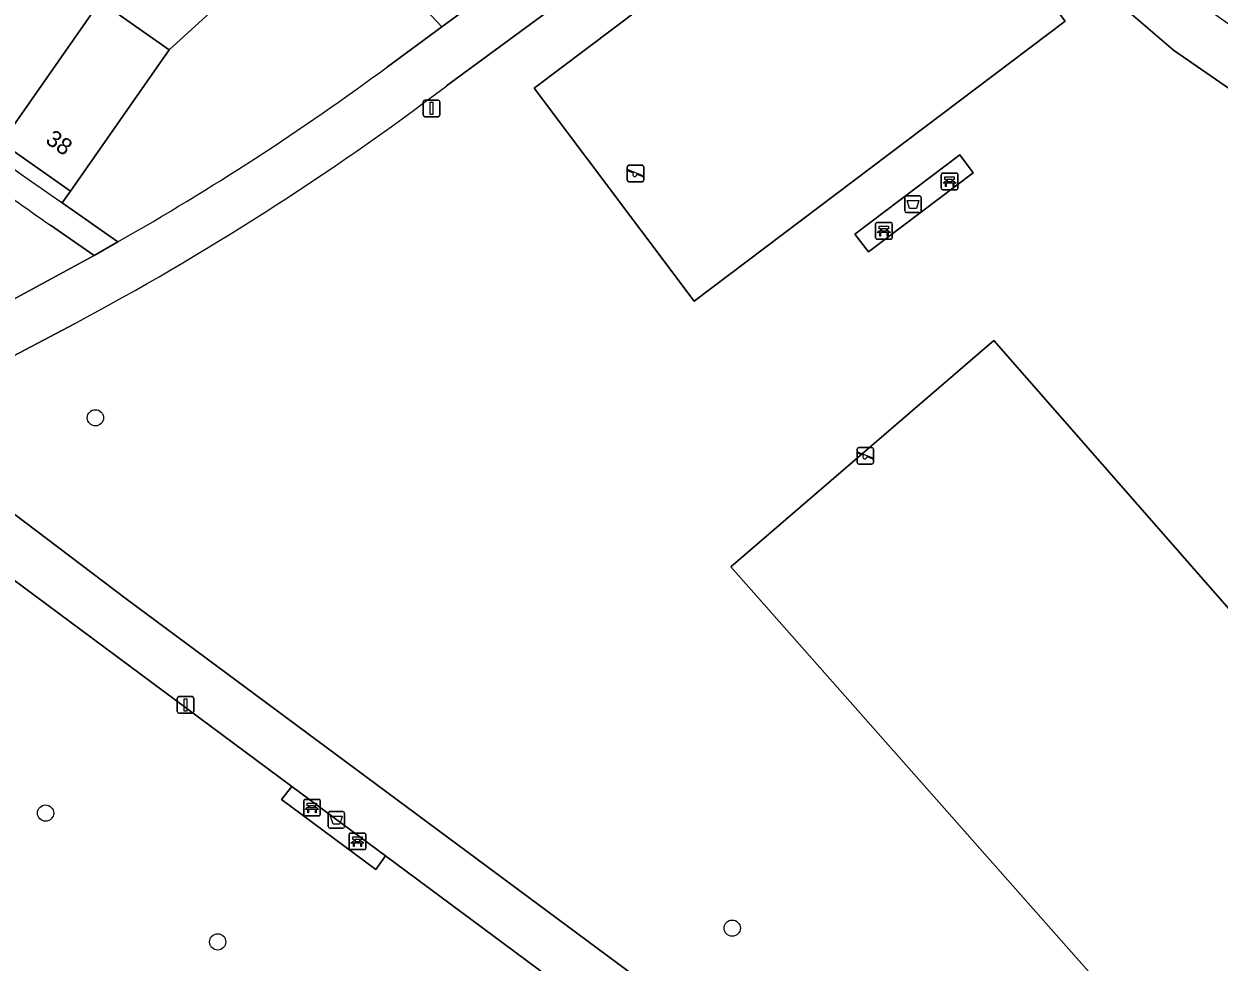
# Model space of a CAD drawing. Extents: x 160023 to 161302, y 384750 to 385707.
# Drawn here: x 160369 to 160440.8, y 385314.9 to 385371.2 of the extents above; entities that cross this region are included whole.
import ezdxf

# ---------------------------------------------------------------- set-up
doc = ezdxf.new("R2010")
doc.units = 0
for name, color, linetype in [('IMGEO_Afvalbak', 7, 'Continuous'), ('IMGEO_Bank', 7, 'Continuous'), ('IMGEO_Boom', 7, 'Continuous'), ('IMGEO_Erf', 7, 'Continuous'), ('IMGEO_Grasland_overig', 7, 'Continuous'), ('IMGEO_Groenvoorziening', 7, 'Continuous'), ('IMGEO_Lichtmast', 7, 'Continuous'), ('IMGEO_Pand', 7, 'Continuous'), ('IMGEO_Pand_nummerreeks', 7, 'Continuous'), ('IMGEO_Speelvoorziening', 7, 'Continuous'), ('IMGEO_Terreindeel_gesloten', 7, 'Continuous'), ('IMGEO_Voetpad_open', 7, 'Continuous')]:
    doc.layers.add(name, color=color, linetype=linetype)

msp = doc.modelspace()

# ---------------------------------------------------------------- linework, layer by layer
at = {"layer": 'IMGEO_Afvalbak'}
for p, q in [((160421.926, 385360.007), (160421.926, 385360.807)), ((160421.926, 385360.807), (160421.926, 385360.007)), ((160422.026, 385360.907), (160422.816, 385360.907)), ((160422.816, 385360.907), (160422.026, 385360.907)), ((160422.916, 385360.807), (160422.916, 385360.007)), ((160422.916, 385360.007), (160422.916, 385360.807)), ((160422.816, 385359.907), (160422.026, 385359.907)), ((160422.026, 385359.907), (160422.816, 385359.907)), ((160387.261, 385323.008), (160387.261, 385323.808)), ((160387.261, 385323.808), (160387.261, 385323.008)), ((160387.361, 385323.908), (160388.151, 385323.908)), ((160388.151, 385323.908), (160387.361, 385323.908)), ((160388.251, 385323.808), (160388.251, 385323.008)), ((160388.251, 385323.008), (160388.251, 385323.808)), ((160388.151, 385322.908), (160387.361, 385322.908)), ((160387.361, 385322.908), (160388.151, 385322.908))]:
    msp.add_line(p, q, dxfattribs=at)
for points in [[(160422.069, 385360.621), (160422.773, 385360.621), (160422.624, 385360.151), (160422.218, 385360.151), (160422.069, 385360.621)], [(160387.404, 385323.622), (160388.108, 385323.622), (160387.959, 385323.152), (160387.553, 385323.152), (160387.404, 385323.622)]]:
    msp.add_lwpolyline(points, dxfattribs=at)
for centre, start, end in [((160422.026, 385360.807), 90, 180), ((160422.026, 385360.807), 90, 180), ((160422.816, 385360.807), 0, 90), ((160422.816, 385360.807), 360, 90), ((160422.026, 385360.007), 180, 270), ((160422.026, 385360.007), 180, 270), ((160422.816, 385360.007), 270, 0), ((160422.816, 385360.007), 270, 0), ((160387.361, 385323.808), 90, 180), ((160387.361, 385323.808), 90, 180), ((160388.151, 385323.808), 0, 90), ((160388.151, 385323.808), 360, 90), ((160387.361, 385323.008), 180, 270), ((160387.361, 385323.008), 180, 270), ((160388.151, 385323.008), 270, 0), ((160388.151, 385323.008), 270, 0)]:
    msp.add_arc(centre, 0.1, start, end, dxfattribs=at)
at = {"layer": 'IMGEO_Bank'}
for p, q in [((160424.124, 385361.353), (160424.124, 385362.194)), ((160424.124, 385362.194), (160424.124, 385361.353)), ((160424.199, 385362.278), (160425.04, 385362.278)), ((160425.04, 385362.278), (160424.199, 385362.278)), ((160425.124, 385362.203), (160425.124, 385361.362)), ((160425.124, 385361.362), (160425.124, 385362.203)), ((160424.821, 385361.676), (160424.428, 385361.676)), ((160424.433, 385361.784), (160424.433, 385361.89)), ((160424.477, 385361.89), (160424.477, 385361.784)), ((160424.765, 385361.896), (160424.483, 385361.896)), ((160424.483, 385361.778), (160424.765, 385361.778)), ((160424.771, 385361.784), (160424.771, 385361.89)), ((160424.815, 385361.89), (160424.815, 385361.784)), ((160425.049, 385361.278), (160424.208, 385361.278)), ((160424.208, 385361.278), (160425.049, 385361.278)), ((160420.171, 385358.375), (160420.171, 385359.216)), ((160420.171, 385359.216), (160420.171, 385358.375)), ((160420.246, 385359.3), (160421.087, 385359.3)), ((160421.087, 385359.3), (160420.246, 385359.3)), ((160421.171, 385359.225), (160421.171, 385358.384)), ((160421.171, 385358.384), (160421.171, 385359.225)), ((160420.868, 385358.698), (160420.475, 385358.698)), ((160420.48, 385358.806), (160420.48, 385358.912)), ((160420.524, 385358.912), (160420.524, 385358.806)), ((160420.812, 385358.918), (160420.53, 385358.918)), ((160420.53, 385358.8), (160420.812, 385358.8)), ((160420.818, 385358.806), (160420.818, 385358.912)), ((160420.862, 385358.912), (160420.862, 385358.806)), ((160421.096, 385358.3), (160420.255, 385358.3)), ((160420.255, 385358.3), (160421.096, 385358.3)), ((160385.788, 385323.715), (160385.788, 385324.556)), ((160385.788, 385324.556), (160385.788, 385323.715)), ((160385.863, 385324.64), (160386.704, 385324.64)), ((160386.704, 385324.64), (160385.863, 385324.64)), ((160386.485, 385324.038), (160386.092, 385324.038)), ((160386.097, 385324.146), (160386.097, 385324.252)), ((160386.141, 385324.252), (160386.141, 385324.146)), ((160386.429, 385324.258), (160386.147, 385324.258)), ((160386.147, 385324.14), (160386.429, 385324.14)), ((160386.435, 385324.146), (160386.435, 385324.252)), ((160386.479, 385324.252), (160386.479, 385324.146)), ((160386.788, 385324.565), (160386.788, 385323.724)), ((160386.788, 385323.724), (160386.788, 385324.565)), ((160386.713, 385323.64), (160385.872, 385323.64)), ((160385.872, 385323.64), (160386.713, 385323.64)), ((160388.521, 385321.691), (160388.521, 385322.532)), ((160388.521, 385322.532), (160388.521, 385321.691)), ((160388.596, 385322.616), (160389.437, 385322.616)), ((160389.437, 385322.616), (160388.596, 385322.616)), ((160389.521, 385322.541), (160389.521, 385321.7)), ((160389.521, 385321.7), (160389.521, 385322.541)), ((160389.218, 385322.014), (160388.825, 385322.014)), ((160388.83, 385322.122), (160388.83, 385322.228)), ((160388.874, 385322.228), (160388.874, 385322.122)), ((160389.162, 385322.234), (160388.88, 385322.234)), ((160388.88, 385322.116), (160389.162, 385322.116)), ((160389.168, 385322.122), (160389.168, 385322.228)), ((160389.212, 385322.228), (160389.212, 385322.122)), ((160389.446, 385321.616), (160388.605, 385321.616)), ((160388.605, 385321.616), (160389.446, 385321.616))]:
    msp.add_line(p, q, dxfattribs=at)
for points in [[(160424.427, 385361.896), (160424.341, 385361.896), (160424.341, 385362.057), (160424.904, 385362.057), (160424.904, 385361.896), (160424.821, 385361.896)], [(160424.371, 385361.676), (160424.229, 385361.676), (160424.341, 385361.778), (160424.427, 385361.778)], [(160424.421, 385361.669), (160424.421, 385361.462), (160424.378, 385361.462), (160424.378, 385361.669)], [(160424.821, 385361.778), (160424.904, 385361.778), (160425.016, 385361.676), (160424.877, 385361.676)], [(160424.871, 385361.669), (160424.871, 385361.462), (160424.827, 385361.462), (160424.827, 385361.669)], [(160420.418, 385358.698), (160420.276, 385358.698), (160420.388, 385358.8), (160420.474, 385358.8)], [(160420.474, 385358.918), (160420.388, 385358.918), (160420.388, 385359.079), (160420.951, 385359.079), (160420.951, 385358.918), (160420.868, 385358.918)], [(160420.468, 385358.691), (160420.468, 385358.484), (160420.425, 385358.484), (160420.425, 385358.691)], [(160420.868, 385358.8), (160420.951, 385358.8), (160421.063, 385358.698), (160420.924, 385358.698)], [(160420.918, 385358.691), (160420.918, 385358.484), (160420.874, 385358.484), (160420.874, 385358.691)], [(160386.035, 385324.038), (160385.893, 385324.038), (160386.005, 385324.14), (160386.091, 385324.14)], [(160386.091, 385324.258), (160386.005, 385324.258), (160386.005, 385324.419), (160386.568, 385324.419), (160386.568, 385324.258), (160386.485, 385324.258)], [(160386.085, 385324.031), (160386.085, 385323.824), (160386.042, 385323.824), (160386.042, 385324.031)], [(160386.485, 385324.14), (160386.568, 385324.14), (160386.68, 385324.038), (160386.541, 385324.038)], [(160386.535, 385324.031), (160386.535, 385323.824), (160386.491, 385323.824), (160386.491, 385324.031)], [(160388.768, 385322.014), (160388.626, 385322.014), (160388.738, 385322.116), (160388.824, 385322.116)], [(160388.824, 385322.234), (160388.738, 385322.234), (160388.738, 385322.395), (160389.301, 385322.395), (160389.301, 385322.234), (160389.218, 385322.234)], [(160388.818, 385322.007), (160388.818, 385321.8), (160388.775, 385321.8), (160388.775, 385322.007)], [(160389.218, 385322.116), (160389.301, 385322.116), (160389.413, 385322.014), (160389.274, 385322.014)], [(160389.268, 385322.007), (160389.268, 385321.8), (160389.224, 385321.8), (160389.224, 385322.007)]]:
    msp.add_lwpolyline(points, dxfattribs=at)
for centre, radius, start, end in [((160424.202, 385362.2), 0.0779, 92.4484, 184.28452), ((160424.202, 385362.2), 0.0779, 92.4484, 184.28452), ((160425.046, 385362.2), 0.0779, 2.4484, 94.28452), ((160425.046, 385362.2), 0.0779, 2.4484, 94.28452), ((160424.202, 385361.356), 0.0779, 182.4484, 274.28452), ((160424.202, 385361.356), 0.0779, 182.4484, 274.28452), ((160424.371, 385361.669), 0.00671, 2.89567, 87.10433), ((160424.428, 385361.669), 0.00671, 92.89567, 177.10433), ((160424.426, 385361.889), 0.00671, 2.89567, 87.10433), ((160424.426, 385361.785), 0.00671, 272.89567, 357.10433), ((160424.483, 385361.889), 0.00671, 92.89567, 177.10433), ((160424.483, 385361.785), 0.00671, 182.89567, 267.10433), ((160424.765, 385361.889), 0.00671, 2.89567, 87.10433), ((160424.765, 385361.785), 0.00671, 272.89567, 357.10433), ((160424.822, 385361.889), 0.00671, 92.89567, 177.10433), ((160424.822, 385361.785), 0.00671, 182.89567, 267.10433), ((160424.82, 385361.669), 0.00671, 2.89567, 87.10433), ((160424.877, 385361.669), 0.00671, 92.89567, 177.10433), ((160425.046, 385361.356), 0.0779, 272.4484, 4.28452), ((160425.046, 385361.356), 0.0779, 272.4484, 4.28452), ((160420.249, 385359.222), 0.0779, 92.4484, 184.28452), ((160420.249, 385359.222), 0.0779, 92.4484, 184.28452), ((160421.093, 385359.222), 0.0779, 2.4484, 94.28452), ((160421.093, 385359.222), 0.0779, 2.4484, 94.28452), ((160420.418, 385358.691), 0.00671, 2.89567, 87.10433), ((160420.475, 385358.691), 0.00671, 92.89567, 177.10433), ((160420.473, 385358.911), 0.00671, 2.89567, 87.10433), ((160420.473, 385358.807), 0.00671, 272.89567, 357.10433), ((160420.53, 385358.911), 0.00671, 92.89567, 177.10433), ((160420.53, 385358.807), 0.00671, 182.89567, 267.10433), ((160420.812, 385358.911), 0.00671, 2.89567, 87.10433), ((160420.812, 385358.807), 0.00671, 272.89567, 357.10433), ((160420.869, 385358.911), 0.00671, 92.89567, 177.10433), ((160420.869, 385358.807), 0.00671, 182.89567, 267.10433), ((160420.867, 385358.691), 0.00671, 2.89567, 87.10433), ((160420.924, 385358.691), 0.00671, 92.89567, 177.10433), ((160420.249, 385358.378), 0.0779, 182.4484, 274.28452), ((160420.249, 385358.378), 0.0779, 182.4484, 274.28452), ((160421.093, 385358.378), 0.0779, 272.4484, 4.28452), ((160421.093, 385358.378), 0.0779, 272.4484, 4.28452), ((160385.866, 385324.562), 0.0779, 92.4484, 184.28452), ((160385.866, 385324.562), 0.0779, 92.4484, 184.28452), ((160386.035, 385324.031), 0.00671, 2.89567, 87.10433), ((160386.092, 385324.031), 0.00671, 92.89567, 177.10433), ((160386.09, 385324.251), 0.00671, 2.89567, 87.10433), ((160386.09, 385324.147), 0.00671, 272.89567, 357.10433), ((160386.147, 385324.251), 0.00671, 92.89567, 177.10433), ((160386.147, 385324.147), 0.00671, 182.89567, 267.10433), ((160386.429, 385324.251), 0.00671, 2.89567, 87.10433), ((160386.429, 385324.147), 0.00671, 272.89567, 357.10433), ((160386.486, 385324.251), 0.00671, 92.89567, 177.10433), ((160386.486, 385324.147), 0.00671, 182.89567, 267.10433), ((160386.484, 385324.031), 0.00671, 2.89567, 87.10433), ((160386.541, 385324.031), 0.00671, 92.89567, 177.10433), ((160386.71, 385324.562), 0.0779, 2.4484, 94.28452), ((160386.71, 385324.562), 0.0779, 2.4484, 94.28452), ((160385.866, 385323.718), 0.0779, 182.4484, 274.28452), ((160385.866, 385323.718), 0.0779, 182.4484, 274.28452), ((160386.71, 385323.718), 0.0779, 272.4484, 4.28452), ((160386.71, 385323.718), 0.0779, 272.4484, 4.28452), ((160388.599, 385322.538), 0.0779, 92.4484, 184.28452), ((160388.599, 385322.538), 0.0779, 92.4484, 184.28452), ((160389.443, 385322.538), 0.0779, 2.4484, 94.28452), ((160389.443, 385322.538), 0.0779, 2.4484, 94.28452), ((160388.768, 385322.007), 0.00671, 2.89567, 87.10433), ((160388.825, 385322.007), 0.00671, 92.89567, 177.10433), ((160388.823, 385322.227), 0.00671, 2.89567, 87.10433), ((160388.823, 385322.123), 0.00671, 272.89567, 357.10433), ((160388.88, 385322.227), 0.00671, 92.89567, 177.10433), ((160388.88, 385322.123), 0.00671, 182.89567, 267.10433), ((160389.162, 385322.227), 0.00671, 2.89567, 87.10433), ((160389.162, 385322.123), 0.00671, 272.89567, 357.10433), ((160389.219, 385322.227), 0.00671, 92.89567, 177.10433), ((160389.219, 385322.123), 0.00671, 182.89567, 267.10433), ((160389.217, 385322.007), 0.00671, 2.89567, 87.10433), ((160389.274, 385322.007), 0.00671, 92.89567, 177.10433), ((160388.599, 385321.694), 0.0779, 182.4484, 274.28452), ((160388.599, 385321.694), 0.0779, 182.4484, 274.28452), ((160389.443, 385321.694), 0.0779, 272.4484, 4.28452), ((160389.443, 385321.694), 0.0779, 272.4484, 4.28452)]:
    msp.add_arc(centre, radius, start, end, dxfattribs=at)
at = {"layer": 'IMGEO_Boom'}
for centre in [(160373.268, 385347.567), (160370.27, 385323.813), (160411.551, 385316.898), (160380.618, 385316.074)]:
    msp.add_circle(centre, 0.489, dxfattribs=at)
at = {"layer": 'IMGEO_Erf'}
msp.add_lwpolyline([(160373.551, 385372.589), (160377.696, 385369.674), (160384.145, 385375.58)], dxfattribs=at)
at = {"layer": 'IMGEO_Grasland_overig'}
for points in [[(160461.88, 385361.994), (160461.087, 385361.938), (160456.86, 385362.08), (160452.671, 385362.664), (160448.789, 385363.823), (160445.025, 385365.389), (160441.445, 385367.341), (160438.089, 385369.656), (160434.994, 385372.309), (160432.192, 385375.271), (160429.716, 385378.51), (160422.545, 385388.209), (160419.236, 385385.778), (160394.384, 385367.522)], [(160372.006, 385353.223), (160367.551, 385350.863), (160360.892, 385347.448), (160375.119, 385336.693), (160440.214, 385288.427), (160451.586, 385285.854), (160464.832, 385276.029), (160469.141, 385272.846), (160469.269, 385273.017), (160471.586, 385276.117)]]:
    msp.add_lwpolyline(points, dxfattribs=at)
for points in [[(160409.261, 385354.579), (160399.652, 385367.372), (160421.97, 385384.197), (160431.579, 385371.404)], [(160419.738, 385357.544), (160418.932, 385358.614), (160425.241, 385363.369), (160426.047, 385362.299)], [(160411.46, 385338.612), (160427.278, 385352.217), (160461.68, 385312.949), (160446.304, 385299.232)], [(160411.46, 385338.612), (160446.304, 385299.232), (160461.68, 385312.949), (160427.278, 385352.217)]]:
    msp.add_lwpolyline(points, close=True, dxfattribs=at)
msp.add_arc((160291.996, 385503.1), 169.896, 298.0951, 307.06009, dxfattribs=at)
at = {"layer": 'IMGEO_Groenvoorziening'}
for points in [[(160424.961, 385389.985), (160422.545, 385388.209), (160429.716, 385378.51), (160432.192, 385375.271), (160434.994, 385372.309), (160438.089, 385369.656), (160441.445, 385367.341), (160445.025, 385365.389), (160448.789, 385363.823), (160452.671, 385362.664), (160456.86, 385362.08), (160461.087, 385361.938), (160461.88, 385361.994), (160459.453, 385365.334)], [(160371.194, 385360.55), (160371.27, 385360.497), (160371.772, 385361.193), (160367.631, 385364.097), (160367.668, 385364.149), (160363.619, 385367.146), (160359.582, 385370.133), (160359.54, 385370.08), (160355.775, 385373.037), (160355.813, 385373.085), (160351.947, 385376.273), (160348.113, 385379.435), (160344.373, 385382.742), (160340.616, 385386.063), (160340.569, 385386.012), (160337.065, 385389.267)], [(160335.532, 385387.443), (160329.427, 385378.337), (160332.682, 385377.332), (160337.094, 385376.363), (160341.324, 385374.825), (160348.057, 385365.324), (160352.819, 385359.632), (160354.717, 385357.159), (160359.962, 385350.324), (160368.323, 385354.67), (160373.187, 385357.328), (160370.563, 385359.142)], [(160394.098, 385371.063), (160388.803, 385376.718), (160385.81, 385373.949), (160384.218, 385375.648), (160384.145, 385375.58), (160377.696, 385369.674), (160371.772, 385361.193), (160371.27, 385360.497), (160374.616, 385358.149)], [(160390.823, 385368.666), (160394.098, 385371.063)]]:
    msp.add_lwpolyline(points, dxfattribs=at)
msp.add_lwpolyline([(160357.697, 385345.725), (160354.718, 385341.545), (160353.056, 385342.687), (160345.613, 385332.114), (160334.44, 385339.82), (160325.57, 385327.213), (160343.235, 385314.042), (160339.974, 385309.507), (160394.21, 385269.049), (160405.856, 385284.994), (160415.293, 385297.914), (160400.011, 385309.258), (160402.452, 385312.526), (160390.707, 385321.238), (160390.121, 385320.417), (160384.461, 385324.633), (160385.071, 385325.42)], close=True, dxfattribs=at)
for centre, radius, start, end in [((160531.978, 385594.918), 284.218, 226.27072, 235.54857), ((160460.671, 385399.244), 33.997, 217.34367, 252.63449), ((160297.159, 385495.258), 157.475, 299.46328, 306.49718), ((160549.312, 385615.386), 312.43, 234.12285, 235.10138)]:
    msp.add_arc(centre, radius, start, end, dxfattribs=at)
at = {"layer": 'IMGEO_Lichtmast'}
for p, q in [((160392.974, 385365.761), (160392.974, 385366.561)), ((160392.974, 385366.561), (160392.974, 385365.761)), ((160393.074, 385366.661), (160393.864, 385366.661)), ((160393.864, 385366.661), (160393.074, 385366.661)), ((160393.964, 385366.561), (160393.964, 385365.761)), ((160393.964, 385365.761), (160393.964, 385366.561)), ((160393.864, 385365.661), (160393.074, 385365.661)), ((160393.074, 385365.661), (160393.864, 385365.661)), ((160378.187, 385329.913), (160378.187, 385330.713)), ((160378.187, 385330.713), (160378.187, 385329.913)), ((160378.287, 385330.813), (160379.077, 385330.813)), ((160379.077, 385330.813), (160378.287, 385330.813)), ((160379.177, 385330.713), (160379.177, 385329.913)), ((160379.177, 385329.913), (160379.177, 385330.713)), ((160379.077, 385329.813), (160378.287, 385329.813)), ((160378.287, 385329.813), (160379.077, 385329.813))]:
    msp.add_line(p, q, dxfattribs=at)
for points in [[(160393.394, 385366.536), (160393.544, 385366.536), (160393.544, 385365.786), (160393.394, 385365.786), (160393.394, 385366.536)], [(160378.607, 385330.688), (160378.757, 385330.688), (160378.757, 385329.938), (160378.607, 385329.938), (160378.607, 385330.688)]]:
    msp.add_lwpolyline(points, dxfattribs=at)
for centre, start, end in [((160393.074, 385366.561), 90, 180), ((160393.074, 385366.561), 90, 180), ((160393.864, 385366.561), 0, 90), ((160393.864, 385366.561), 360, 90), ((160393.074, 385365.761), 180, 270), ((160393.074, 385365.761), 180, 270), ((160393.864, 385365.761), 270, 0), ((160393.864, 385365.761), 270, 0), ((160378.287, 385330.713), 90, 180), ((160378.287, 385330.713), 90, 180), ((160379.077, 385330.713), 0, 90), ((160379.077, 385330.713), 360, 90), ((160378.287, 385329.913), 180, 270), ((160378.287, 385329.913), 180, 270), ((160379.077, 385329.913), 270, 0), ((160379.077, 385329.913), 270, 0)]:
    msp.add_arc(centre, 0.1, start, end, dxfattribs=at)
at = {"layer": 'IMGEO_Pand'}
for points in [[(160373.551, 385372.589), (160369.699, 385375.388), (160363.619, 385367.146), (160367.668, 385364.149)], [(160377.696, 385369.674), (160373.551, 385372.589), (160367.668, 385364.149), (160367.631, 385364.097), (160371.772, 385361.193)]]:
    msp.add_lwpolyline(points, close=True, dxfattribs=at)
at = {"layer": 'IMGEO_Speelvoorziening'}
for p, q in [((160405.24, 385361.85), (160405.24, 385362.65)), ((160405.24, 385362.65), (160405.24, 385361.85)), ((160405.623, 385362.278), (160405.284, 385362.415)), ((160405.309, 385362.475), (160406.185, 385362.122)), ((160405.34, 385362.75), (160406.13, 385362.75)), ((160406.13, 385362.75), (160405.34, 385362.75)), ((160406.161, 385362.062), (160405.821, 385362.199)), ((160406.23, 385362.65), (160406.23, 385361.85)), ((160406.23, 385361.85), (160406.23, 385362.65)), ((160406.13, 385361.75), (160405.34, 385361.75)), ((160405.34, 385361.75), (160406.13, 385361.75)), ((160419.059, 385344.883), (160419.059, 385345.683)), ((160419.059, 385345.683), (160419.059, 385344.883)), ((160419.159, 385345.783), (160419.949, 385345.783)), ((160419.949, 385345.783), (160419.159, 385345.783)), ((160420.049, 385345.683), (160420.049, 385344.883)), ((160420.049, 385344.883), (160420.049, 385345.683)), ((160419.442, 385345.311), (160419.103, 385345.448)), ((160419.128, 385345.508), (160420.004, 385345.155)), ((160419.98, 385345.095), (160419.64, 385345.232)), ((160419.949, 385344.783), (160419.159, 385344.783)), ((160419.159, 385344.783), (160419.949, 385344.783))]:
    msp.add_line(p, q, dxfattribs=at)
for centre, radius, start, end in [((160405.34, 385362.65), 0.1, 90, 180), ((160405.34, 385362.65), 0.1, 90, 180), ((160405.297, 385362.445), 0.0327, 68.07798, 248.07798), ((160405.702, 385362.188), 0.12, 130.99278, 5.16318), ((160406.13, 385362.65), 0.1, 0, 90), ((160406.13, 385362.65), 0.1, 360, 90), ((160406.173, 385362.092), 0.0327, 248.07798, 68.07798), ((160405.34, 385361.85), 0.1, 180, 270), ((160405.34, 385361.85), 0.1, 180, 270), ((160406.13, 385361.85), 0.1, 270, 0), ((160406.13, 385361.85), 0.1, 270, 0), ((160419.159, 385345.683), 0.1, 90, 180), ((160419.159, 385345.683), 0.1, 90, 180), ((160419.949, 385345.683), 0.1, 0, 90), ((160419.949, 385345.683), 0.1, 360, 90), ((160419.159, 385344.883), 0.1, 180, 270), ((160419.159, 385344.883), 0.1, 180, 270), ((160419.116, 385345.478), 0.0327, 68.07798, 248.07798), ((160419.521, 385345.221), 0.12, 130.99278, 5.16318), ((160419.949, 385344.883), 0.1, 270, 0), ((160419.949, 385344.883), 0.1, 270, 0), ((160419.992, 385345.125), 0.0327, 248.07798, 68.07798)]:
    msp.add_arc(centre, radius, start, end, dxfattribs=at)
at = {"layer": 'IMGEO_Terreindeel_gesloten'}
msp.add_lwpolyline([(160409.261, 385354.579), (160431.579, 385371.404), (160421.97, 385384.197), (160399.652, 385367.372)], close=True, dxfattribs=at)
at = {"layer": 'IMGEO_Voetpad_open'}
for points in [[(160419.236, 385385.778), (160422.545, 385388.209), (160424.961, 385389.985), (160423.12, 385392.394), (160421.495, 385391.188), (160420.698, 385390.605), (160415.444, 385386.76), (160414.213, 385385.844), (160396.544, 385372.858), (160394.098, 385371.063), (160390.823, 385368.666)], [(160394.384, 385367.522), (160419.236, 385385.778)], [(160370.563, 385359.142), (160373.187, 385357.328), (160374.616, 385358.149), (160371.27, 385360.497), (160371.194, 385360.55)], [(160374.616, 385358.149), (160373.187, 385357.328), (160368.323, 385354.67), (160359.962, 385350.324), (160355.211, 385347.855), (160357.697, 385345.725), (160360.892, 385347.448), (160367.551, 385350.863), (160372.006, 385353.223)], [(160502.711, 385247.976), (160497.491, 385251.899), (160477.079, 385266.982), (160470.82, 385271.605), (160469.141, 385272.846), (160464.832, 385276.029), (160451.586, 385285.854), (160440.214, 385288.427), (160375.119, 385336.693), (160360.892, 385347.448)], [(160357.697, 385345.725), (160385.071, 385325.42), (160390.707, 385321.238), (160402.452, 385312.526), (160419.309, 385300.022), (160421.112, 385298.718), (160434.116, 385289.055), (160435.504, 385287.862), (160435.729, 385287.692), (160438.484, 385285.613), (160450.835, 385282.771), (160456.349, 385278.671), (160467.077, 385270.693), (160473.728, 385265.747), (160486.573, 385256.195), (160494.904, 385250)]]:
    msp.add_lwpolyline(points, dxfattribs=at)
for points in [[(160393.421, 385376.219), (160391.001, 385378.752), (160394.026, 385381.584), (160392.358, 385383.275), (160388.287, 385379.46), (160384.218, 385375.648), (160385.81, 385373.949), (160388.803, 385376.718), (160394.098, 385371.063), (160396.544, 385372.858)], [(160419.738, 385357.544), (160426.047, 385362.299), (160425.241, 385363.369), (160418.932, 385358.614)], [(160385.071, 385325.42), (160384.461, 385324.633), (160390.121, 385320.417), (160390.707, 385321.238)]]:
    msp.add_lwpolyline(points, close=True, dxfattribs=at)
for centre, radius, start, end in [((160531.978, 385594.918), 284.218, 226.27072, 235.54857), ((160460.671, 385399.244), 33.997, 217.34367, 252.63449), ((160297.159, 385495.258), 157.475, 299.46328, 306.49718), ((160291.996, 385503.1), 169.896, 298.0951, 307.06009), ((160549.312, 385615.386), 312.43, 234.12285, 235.10138)]:
    msp.add_arc(centre, radius, start, end, dxfattribs=at)

# ---------------------------------------------------------------- texts
at = {"layer": 'IMGEO_Pand_nummerreeks'}
msp.add_text('38', height=1, rotation=324.9579, dxfattribs=at).set_placement((160370.2, 385364.128))

doc.saveas('drawing.dxf')
